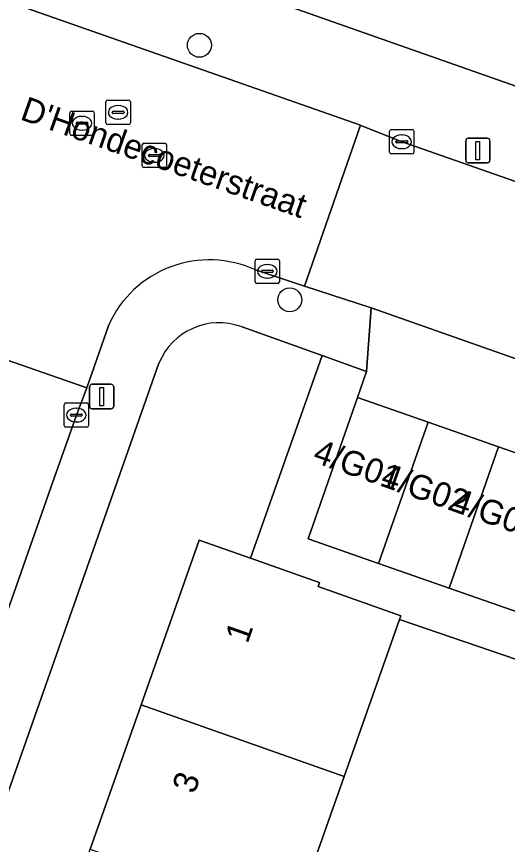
# Model space of a CAD drawing. Extents: x 163266 to 164362, y 381528 to 382286.
# Drawn here: x 163744.19 to 163764.26, y 381767.3 to 381801.14 of the extents above; entities that cross this region are included whole.
import ezdxf

# ---------------------------------------------------------------- set-up
doc = ezdxf.new("R2010")
doc.units = 0
for name, color, linetype in [('IMGEO_Boom', 7, 'Continuous'), ('IMGEO_Erf', 7, 'Continuous'), ('IMGEO_Kolk', 7, 'Continuous'), ('IMGEO_Lichtmast', 7, 'Continuous'), ('IMGEO_Openbare_ruimte_label', 7, 'Continuous'), ('IMGEO_Pand', 7, 'Continuous'), ('IMGEO_Pand_nummerreeks', 7, 'Continuous'), ('IMGEO_Rijbaan_lokaal_open', 7, 'Continuous'), ('IMGEO_Rioolput', 7, 'Continuous'), ('IMGEO_Voetpad_open', 7, 'Continuous')]:
    doc.layers.add(name, color=color, linetype=linetype)

msp = doc.modelspace()

# ---------------------------------------------------------------- linework, layer by layer
at = {"layer": 'IMGEO_Boom'}
for centre in [(163751.664, 381799.97), (163755.359, 381789.564)]:
    msp.add_circle(centre, 0.489, dxfattribs=at)
at = {"layer": 'IMGEO_Erf'}
msp.add_lwpolyline([(163765.102, 381801.288), (163759.36, 381803.308), (163753.617, 381805.328), (163747.875, 381807.348), (163742.133, 381809.367), (163736.391, 381811.387), (163730.484, 381813.465), (163729.761, 381813.719), (163728.773, 381810.911), (163787.244, 381790.333), (163788.236, 381793.151), (163782.328, 381795.229), (163776.586, 381797.249), (163770.844, 381799.268)], close=True, dxfattribs=at)
for points in [[(163740.501, 381722.803), (163740.339, 381722.86), (163737.406, 381723.895), (163737.324, 381723.661), (163732.501, 381725.363), (163734.721, 381731.675), (163736.797, 381737.58), (163738.874, 381743.486), (163740.951, 381749.391), (163741.165, 381750), (163743.033, 381755.295), (163745.116, 381761.198), (163747.198, 381767.101), (163749.281, 381773.005), (163751.656, 381779.736), (163753.76, 381778.994), (163756.683, 381787.282), (163753.373, 381788.47)], [(163750.011, 381786.97), (163736.998, 381750), (163728.272, 381725.208)], [(163766.06, 381755.118), (163772.137, 381772.294), (163771.532, 381772.501), (163759.849, 381776.496), (163757.586, 381770.079), (163755.503, 381764.175)]]:
    msp.add_lwpolyline(points, dxfattribs=at)
msp.add_arc((163752.472, 381785.971), 2.656, 70.1729, 157.9164, dxfattribs=at)
at = {"layer": 'IMGEO_Kolk'}
for p, q in [((163759.514, 381796.526), (163760.366, 381796.526)), ((163759.439, 381795.6), (163759.439, 381796.452)), ((163759.927, 381796.306), (163759.952, 381796.306)), ((163760.44, 381796.452), (163760.44, 381795.6)), ((163759.698, 381796.02), (163759.698, 381796.032)), ((163760.136, 381795.983), (163759.738, 381795.983)), ((163759.741, 381796.069), (163760.139, 381796.069)), ((163760.182, 381796.032), (163760.182, 381796.02)), ((163760.366, 381795.526), (163759.514, 381795.526)), ((163759.95, 381795.746), (163759.925, 381795.746)), ((163753.94, 381790.303), (163753.94, 381791.155)), ((163754.015, 381791.229), (163754.867, 381791.229)), ((163754.941, 381791.155), (163754.941, 381790.303)), ((163754.242, 381790.772), (163754.64, 381790.772)), ((163754.428, 381791.009), (163754.453, 381791.009)), ((163754.199, 381790.723), (163754.199, 381790.735)), ((163754.637, 381790.686), (163754.239, 381790.686)), ((163754.451, 381790.449), (163754.426, 381790.449)), ((163754.683, 381790.735), (163754.683, 381790.723)), ((163754.867, 381790.229), (163754.015, 381790.229)), ((163746.209, 381785.35), (163747.061, 381785.35)), ((163746.134, 381784.424), (163746.134, 381785.276)), ((163746.622, 381785.13), (163746.647, 381785.13)), ((163747.135, 381785.276), (163747.135, 381784.424)), ((163746.393, 381784.844), (163746.393, 381784.856)), ((163746.831, 381784.807), (163746.433, 381784.807)), ((163746.436, 381784.893), (163746.834, 381784.893)), ((163746.877, 381784.856), (163746.877, 381784.844)), ((163747.061, 381784.35), (163746.209, 381784.35)), ((163746.645, 381784.57), (163746.62, 381784.57))]:
    msp.add_line(p, q, dxfattribs=at)
for points in [[(163759.514, 381796.526), (163760.366, 381796.526)], [(163759.439, 381795.6), (163759.439, 381796.452)], [(163760.44, 381796.452), (163760.44, 381795.6)], [(163760.366, 381795.526), (163759.514, 381795.526)], [(163753.94, 381790.303), (163753.94, 381791.155)], [(163754.015, 381791.229), (163754.867, 381791.229)], [(163754.941, 381791.155), (163754.941, 381790.303)], [(163754.867, 381790.229), (163754.015, 381790.229)], [(163746.209, 381785.35), (163747.061, 381785.35)], [(163746.134, 381784.424), (163746.134, 381785.276)], [(163747.135, 381785.276), (163747.135, 381784.424)], [(163747.061, 381784.35), (163746.209, 381784.35)]]:
    msp.add_lwpolyline(points, dxfattribs=at)
for centre, radius, start, end in [((163759.516, 381796.45), 0.0765, 91.552, 178.448), ((163759.516, 381796.45), 0.0765, 91.552, 178.448), ((163760.364, 381796.45), 0.0765, 1.552, 88.448), ((163760.364, 381796.45), 0.0765, 1.552, 88.448), ((163759.738, 381796.029), 0.0403, 85.8775, 175.7526), ((163759.735, 381796.019), 0.0366, 178.938, 274.7102), ((163760.139, 381796.026), 0.043, 264.8664, 352.4533), ((163760.143, 381796.031), 0.0386, 1.7309, 96.639), ((163759.516, 381795.602), 0.0765, 181.552, 268.448), ((163759.516, 381795.602), 0.0765, 181.552, 268.448), ((163760.364, 381795.602), 0.0765, 271.552, 358.448), ((163760.364, 381795.602), 0.0765, 271.552, 358.448), ((163754.017, 381791.153), 0.0765, 91.552, 178.448), ((163754.017, 381791.153), 0.0765, 91.552, 178.448), ((163754.865, 381791.153), 0.0765, 1.552, 88.448), ((163754.865, 381791.153), 0.0765, 1.552, 88.448), ((163754.239, 381790.732), 0.0403, 85.8775, 175.7526), ((163754.644, 381790.734), 0.0386, 1.7309, 96.639), ((163754.236, 381790.722), 0.0366, 178.938, 274.7102), ((163754.64, 381790.729), 0.043, 264.8664, 352.4533), ((163754.017, 381790.305), 0.0765, 181.552, 268.448), ((163754.017, 381790.305), 0.0765, 181.552, 268.448), ((163754.865, 381790.305), 0.0765, 271.552, 358.448), ((163754.865, 381790.305), 0.0765, 271.552, 358.448), ((163746.211, 381785.274), 0.0765, 91.552, 178.448), ((163746.211, 381785.274), 0.0765, 91.552, 178.448), ((163747.059, 381785.274), 0.0765, 1.552, 88.448), ((163747.059, 381785.274), 0.0765, 1.552, 88.448), ((163746.433, 381784.853), 0.0403, 85.8775, 175.7526), ((163746.43, 381784.843), 0.0366, 178.938, 274.7102), ((163746.834, 381784.85), 0.043, 264.8664, 352.4533), ((163746.838, 381784.855), 0.0386, 1.7309, 96.639), ((163746.211, 381784.426), 0.0765, 181.552, 268.448), ((163746.211, 381784.426), 0.0765, 181.552, 268.448), ((163747.059, 381784.426), 0.0765, 271.552, 358.448), ((163747.059, 381784.426), 0.0765, 271.552, 358.448)]:
    msp.add_arc(centre, radius, start, end, dxfattribs=at)
for centre, major_axis, ratio, start_param, end_param in [((163759.926, 381796.026), (-0.387, 0.002), 0.722429, 4.712389, 7.853982), ((163759.951, 381796.026), (-0.39, 0.002), 0.717154, 1.570796, 4.712389), ((163754.427, 381790.729), (-0.387, 0.002), 0.722429, 4.712389, 7.853982), ((163754.452, 381790.729), (-0.39, 0.002), 0.717154, 1.570796, 4.712389), ((163746.621, 381784.85), (-0.387, 0.002), 0.722429, 4.712389, 7.853982), ((163746.646, 381784.85), (-0.39, 0.002), 0.717154, 1.570796, 4.712389)]:
    msp.add_ellipse(centre, major_axis=major_axis, ratio=ratio, start_param=start_param, end_param=end_param, dxfattribs=at)
at = {"layer": 'IMGEO_Lichtmast'}
for p, q in [((163762.655, 381796.168), (163763.445, 381796.168)), ((163763.445, 381796.168), (163762.655, 381796.168)), ((163762.555, 381795.268), (163762.555, 381796.068)), ((163762.555, 381796.068), (163762.555, 381795.268)), ((163763.545, 381796.068), (163763.545, 381795.268)), ((163763.545, 381795.268), (163763.545, 381796.068)), ((163763.445, 381795.168), (163762.655, 381795.168)), ((163762.655, 381795.168), (163763.445, 381795.168)), ((163747.171, 381785.209), (163747.171, 381786.009)), ((163747.171, 381786.009), (163747.171, 381785.209)), ((163747.271, 381786.109), (163748.061, 381786.109)), ((163748.061, 381786.109), (163747.271, 381786.109)), ((163748.161, 381786.009), (163748.161, 381785.209)), ((163748.161, 381785.209), (163748.161, 381786.009)), ((163748.061, 381785.109), (163747.271, 381785.109)), ((163747.271, 381785.109), (163748.061, 381785.109))]:
    msp.add_line(p, q, dxfattribs=at)
for points in [[(163762.975, 381796.043), (163763.125, 381796.043), (163763.125, 381795.293), (163762.975, 381795.293), (163762.975, 381796.043)], [(163747.591, 381785.984), (163747.741, 381785.984), (163747.741, 381785.234), (163747.591, 381785.234), (163747.591, 381785.984)]]:
    msp.add_lwpolyline(points, dxfattribs=at)
for centre, start, end in [((163762.655, 381796.068), 90, 180), ((163762.655, 381796.068), 90, 180), ((163763.445, 381796.068), 0, 90), ((163763.445, 381796.068), 360, 90), ((163762.655, 381795.268), 180, 270), ((163762.655, 381795.268), 180, 270), ((163763.445, 381795.268), 270, 0), ((163763.445, 381795.268), 270, 0), ((163747.271, 381786.009), 90, 180), ((163747.271, 381786.009), 90, 180), ((163748.061, 381786.009), 0, 90), ((163748.061, 381786.009), 360, 90), ((163747.271, 381785.209), 180, 270), ((163747.271, 381785.209), 180, 270), ((163748.061, 381785.209), 270, 0), ((163748.061, 381785.209), 270, 0)]:
    msp.add_arc(centre, 0.1, start, end, dxfattribs=at)
at = {"layer": 'IMGEO_Pand'}
for points in [[(163758.992, 381778.78), (163761.014, 381784.566), (163758.129, 381785.574), (163756.107, 381779.788)], [(163761.876, 381777.772), (163763.898, 381783.558), (163761.014, 381784.566), (163758.992, 381778.78)], [(163761.876, 381777.772), (163764.761, 381776.764), (163766.783, 381782.55), (163763.898, 381783.558)], [(163759.849, 381776.496), (163759.9, 381776.641), (163756.517, 381777.845), (163756.572, 381778.002), (163756.372, 381778.073), (163753.76, 381778.994), (163751.656, 381779.736), (163749.281, 381773.005), (163757.586, 381770.079)], [(163747.198, 381767.101), (163755.503, 381764.175), (163757.586, 381770.079), (163749.281, 381773.005)]]:
    msp.add_lwpolyline(points, close=True, dxfattribs=at)
at = {"layer": 'IMGEO_Rijbaan_lokaal_open'}
for points in [[(163758.246, 381796.703), (163740.853, 381802.813), (163726.041, 381807.998), (163723.746, 381801.558), (163725.421, 381800.978), (163727.182, 381800.368)], [(163753.962, 381790.783), (163755.964, 381790.127), (163758.246, 381796.703)], [(163800.522, 381781.766), (163778.368, 381789.58), (163759.961, 381796.019), (163758.267, 381796.696), (163758.246, 381796.703), (163755.964, 381790.127), (163758.692, 381789.233), (163779.71, 381781.835), (163794.487, 381776.648), (163799.261, 381775.101)], [(163743.726, 381790.044), (163742.857, 381787.428), (163747.057, 381785.97), (163747.956, 381788.54)]]:
    msp.add_lwpolyline(points, dxfattribs=at)
msp.add_lwpolyline([(163739.668, 381765.046), (163745.593, 381781.889), (163746.635, 381784.85), (163747.057, 381785.97), (163742.857, 381787.428), (163742.492, 381786.33), (163737.935, 381773.39), (163735.506, 381766.493), (163728.863, 381747.625), (163727.391, 381743.419), (163722.39, 381729.129), (163722.214, 381728.721), (163721.988, 381728.099), (163726.164, 381726.628), (163726.548, 381727.766), (163732.844, 381745.637)], close=True, dxfattribs=at)
msp.add_arc((163752.072, 381786.682), 4.516, 65.2515, 155.7058, dxfattribs=at)
at = {"layer": 'IMGEO_Rioolput'}
for p, q in [((163747.842, 381796.802), (163747.842, 381797.654)), ((163747.917, 381797.728), (163748.769, 381797.728)), ((163748.33, 381797.508), (163748.355, 381797.508)), ((163748.843, 381797.654), (163748.843, 381796.802)), ((163746.366, 381796.357), (163746.366, 381797.209)), ((163746.441, 381797.283), (163747.293, 381797.283)), ((163747.367, 381797.209), (163747.367, 381796.357)), ((163748.101, 381797.222), (163748.101, 381797.234)), ((163748.539, 381797.185), (163748.141, 381797.185)), ((163748.144, 381797.271), (163748.542, 381797.271)), ((163748.585, 381797.234), (163748.585, 381797.222)), ((163746.854, 381797.063), (163746.879, 381797.063)), ((163748.353, 381796.948), (163748.328, 381796.948)), ((163746.625, 381796.777), (163746.625, 381796.789)), ((163747.063, 381796.74), (163746.665, 381796.74)), ((163746.668, 381796.826), (163747.066, 381796.826)), ((163746.877, 381796.503), (163746.852, 381796.503)), ((163747.109, 381796.789), (163747.109, 381796.777)), ((163748.769, 381796.728), (163747.917, 381796.728)), ((163747.293, 381796.283), (163746.441, 381796.283)), ((163749.323, 381795.042), (163749.323, 381795.894)), ((163749.398, 381795.968), (163750.25, 381795.968)), ((163750.324, 381795.894), (163750.324, 381795.042)), ((163749.625, 381795.511), (163750.023, 381795.511)), ((163749.811, 381795.748), (163749.836, 381795.748)), ((163749.582, 381795.462), (163749.582, 381795.474)), ((163750.02, 381795.425), (163749.622, 381795.425)), ((163749.834, 381795.188), (163749.809, 381795.188)), ((163750.066, 381795.474), (163750.066, 381795.462)), ((163750.25, 381794.968), (163749.398, 381794.968))]:
    msp.add_line(p, q, dxfattribs=at)
for points in [[(163747.842, 381796.802), (163747.842, 381797.654)], [(163747.917, 381797.728), (163748.769, 381797.728)], [(163748.843, 381797.654), (163748.843, 381796.802)], [(163746.366, 381796.357), (163746.366, 381797.209)], [(163746.441, 381797.283), (163747.293, 381797.283)], [(163747.367, 381797.209), (163747.367, 381796.357)], [(163748.769, 381796.728), (163747.917, 381796.728)], [(163747.293, 381796.283), (163746.441, 381796.283)], [(163749.323, 381795.042), (163749.323, 381795.894)], [(163749.398, 381795.968), (163750.25, 381795.968)], [(163750.324, 381795.894), (163750.324, 381795.042)], [(163750.25, 381794.968), (163749.398, 381794.968)]]:
    msp.add_lwpolyline(points, dxfattribs=at)
for centre, radius, start, end in [((163747.919, 381797.652), 0.0765, 91.552, 178.448), ((163747.919, 381797.652), 0.0765, 91.552, 178.448), ((163748.767, 381797.652), 0.0765, 1.552, 88.448), ((163748.767, 381797.652), 0.0765, 1.552, 88.448), ((163746.443, 381797.207), 0.0765, 91.552, 178.448), ((163746.443, 381797.207), 0.0765, 91.552, 178.448), ((163747.291, 381797.207), 0.0765, 1.552, 88.448), ((163747.291, 381797.207), 0.0765, 1.552, 88.448), ((163748.141, 381797.231), 0.0403, 85.8775, 175.7526), ((163748.138, 381797.221), 0.0366, 178.938, 274.7102), ((163748.542, 381797.228), 0.043, 264.8664, 352.4533), ((163748.546, 381797.233), 0.0386, 1.7309, 96.639), ((163746.665, 381796.786), 0.0403, 85.8775, 175.7526), ((163746.662, 381796.776), 0.0366, 178.938, 274.7102), ((163747.066, 381796.783), 0.043, 264.8664, 352.4533), ((163747.07, 381796.788), 0.0386, 1.7309, 96.639), ((163747.919, 381796.804), 0.0765, 181.552, 268.448), ((163747.919, 381796.804), 0.0765, 181.552, 268.448), ((163748.767, 381796.804), 0.0765, 271.552, 358.448), ((163748.767, 381796.804), 0.0765, 271.552, 358.448), ((163746.443, 381796.359), 0.0765, 181.552, 268.448), ((163746.443, 381796.359), 0.0765, 181.552, 268.448), ((163747.291, 381796.359), 0.0765, 271.552, 358.448), ((163747.291, 381796.359), 0.0765, 271.552, 358.448), ((163749.4, 381795.892), 0.0765, 91.552, 178.448), ((163749.4, 381795.892), 0.0765, 91.552, 178.448), ((163750.248, 381795.892), 0.0765, 1.552, 88.448), ((163750.248, 381795.892), 0.0765, 1.552, 88.448), ((163749.622, 381795.471), 0.0403, 85.8775, 175.7526), ((163750.027, 381795.473), 0.0386, 1.7309, 96.639), ((163749.619, 381795.461), 0.0366, 178.938, 274.7102), ((163750.023, 381795.468), 0.043, 264.8664, 352.4533), ((163749.4, 381795.044), 0.0765, 181.552, 268.448), ((163749.4, 381795.044), 0.0765, 181.552, 268.448), ((163750.248, 381795.044), 0.0765, 271.552, 358.448), ((163750.248, 381795.044), 0.0765, 271.552, 358.448)]:
    msp.add_arc(centre, radius, start, end, dxfattribs=at)
for centre, major_axis, ratio, start_param, end_param in [((163748.329, 381797.228), (-0.387, 0.002), 0.722429, 4.712389, 7.853982), ((163748.354, 381797.228), (-0.39, 0.002), 0.717154, 1.570796, 4.712389), ((163746.853, 381796.783), (-0.387, 0.002), 0.722429, 4.712389, 7.853982), ((163746.878, 381796.783), (-0.39, 0.002), 0.717154, 1.570796, 4.712389), ((163749.81, 381795.468), (-0.387, 0.002), 0.722429, 4.712389, 7.853982), ((163749.835, 381795.468), (-0.39, 0.002), 0.717154, 1.570796, 4.712389)]:
    msp.add_ellipse(centre, major_axis=major_axis, ratio=ratio, start_param=start_param, end_param=end_param, dxfattribs=at)
at = {"layer": 'IMGEO_Voetpad_open'}
for points in [[(163686.577, 381826.945), (163685.646, 381824.121), (163685.076, 381822.394), (163704.639, 381815.509), (163720.044, 381810.112), (163726.041, 381807.998), (163740.853, 381802.813), (163758.246, 381796.703), (163758.267, 381796.696), (163759.961, 381796.019), (163778.368, 381789.58), (163800.522, 381781.766), (163810.767, 381778.175), (163816.213, 381776.322), (163816.626, 381777.354), (163822.318, 381775.342), (163821.983, 381774.359), (163832.755, 381770.426)], [(163821.122, 381778.41), (163789.253, 381789.626), (163787.244, 381790.333), (163728.773, 381810.911), (163727.155, 381811.48), (163687.737, 381825.353)], [(163753.373, 381788.47), (163756.683, 381787.282), (163758.494, 381786.632), (163758.692, 381789.233), (163755.964, 381790.127), (163753.962, 381790.783)], [(163747.956, 381788.54), (163747.057, 381785.97), (163746.635, 381784.85), (163745.593, 381781.889), (163739.668, 381765.046), (163732.844, 381745.637), (163726.548, 381727.766), (163726.164, 381726.628), (163725.519, 381724.651)], [(163764.761, 381776.764), (163761.876, 381777.772), (163758.992, 381778.78), (163756.107, 381779.788), (163758.129, 381785.574), (163758.494, 381786.632), (163756.683, 381787.282), (163753.76, 381778.994), (163756.372, 381778.073), (163756.572, 381778.002), (163756.517, 381777.845), (163759.9, 381776.641), (163759.849, 381776.496), (163771.532, 381772.501)], [(163728.272, 381725.208), (163736.998, 381750), (163750.011, 381786.97)]]:
    msp.add_lwpolyline(points, dxfattribs=at)
msp.add_lwpolyline([(163758.692, 381789.233), (163758.494, 381786.632), (163758.129, 381785.574), (163761.014, 381784.566), (163763.898, 381783.558), (163766.783, 381782.55), (163769.668, 381781.542), (163772.552, 381780.534), (163775.437, 381779.526), (163778.322, 381778.517), (163781.206, 381777.509), (163784.091, 381776.501), (163786.976, 381775.493), (163789.86, 381774.485), (163792.745, 381773.477), (163793.112, 381774.525), (163794.487, 381776.648), (163779.71, 381781.835)], close=True, dxfattribs=at)
for centre, radius, start, end in [((163752.072, 381786.682), 4.516, 65.2515, 155.7058), ((163752.472, 381785.971), 2.656, 70.1729, 157.9164)]:
    msp.add_arc(centre, radius, start, end, dxfattribs=at)

# ---------------------------------------------------------------- texts
at = {"layer": 'IMGEO_Openbare_ruimte_label'}
msp.add_text("D'Hondecoeterstraat", height=1, rotation=340.6045, dxfattribs=at).set_placement((163744.289, 381796.952))
at = {"layer": 'IMGEO_Pand_nummerreeks'}
for s, rotation, p in [('4/G01', 340.5871, (163756.255, 381782.951)), ('4/G02', 340.5871, (163759.027, 381781.974)), ('4/G03', 340.5871, (163761.915, 381780.956)), ('1', 70.5941, (163753.632, 381775.473)), ('3', 70.5932, (163751.466, 381769.324))]:
    msp.add_text(s, height=1, rotation=rotation, dxfattribs=at).set_placement(p)

doc.saveas('drawing.dxf')
